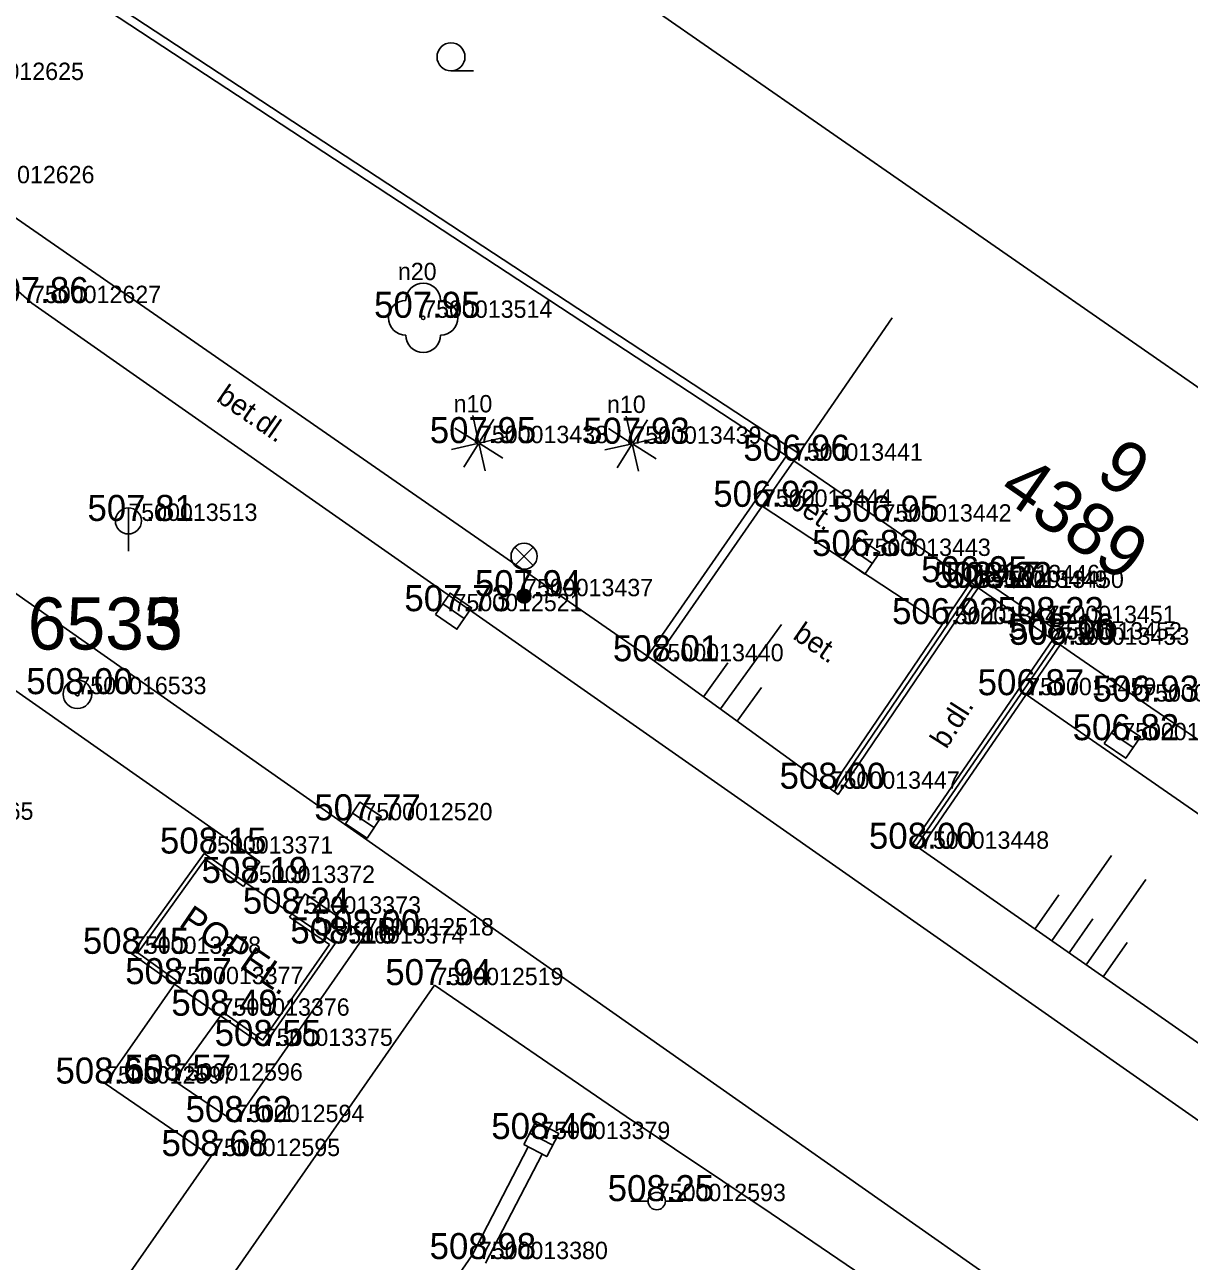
# Model space of a CAD drawing. Extents: x -669251 to -668549, y -1128351 to -1127698.
# Drawn here: x -668891.77 to -668858.22, y -1127809.2 to -1127773.58 of the extents above; entities that cross this region are included whole.
import ezdxf

# ---------------------------------------------------------------- set-up
doc = ezdxf.new("R2010")
doc.units = 0
for name, color, linetype in [('Vrstva 1', 7, 'Continuous'), ('Vrstva 10', 7, 'Continuous'), ('Vrstva 11', 7, 'Continuous'), ('Vrstva 15', 7, 'Continuous'), ('Vrstva 2', 7, 'Continuous'), ('Vrstva 22', 7, 'Continuous'), ('Vrstva 27', 7, 'Continuous'), ('Vrstva 28', 7, 'Continuous'), ('Vrstva 3', 7, 'Continuous'), ('Vrstva 33', 7, 'Continuous'), ('Vrstva 36', 7, 'Continuous'), ('Vrstva 40', 7, 'Continuous'), ('Vrstva 42', 7, 'Continuous'), ('Vrstva 43', 7, 'Continuous'), ('Vrstva 44', 7, 'Continuous'), ('Vrstva 47', 7, 'Continuous'), ('Vrstva 5', 7, 'Continuous'), ('Vrstva 6', 7, 'Continuous'), ('Vrstva 60', 7, 'Continuous'), ('Vrstva 63', 7, 'Continuous'), ('Vrstva 7', 7, 'Continuous'), ('Vrstva 9', 7, 'Continuous')]:
    doc.layers.add(name, color=color, linetype=linetype)

msp = doc.modelspace()

# ---------------------------------------------------------------- linework, layer by layer
at = {"layer": 'Vrstva 1'}
for p, q in [((-668891.565, -1127781.595), (-668891.565, -1127781.595)), ((-668880.294, -1127782.02), (-668880.294, -1127782.02)), ((-668878.689, -1127785.631), (-668878.689, -1127785.631)), ((-668874.269, -1127785.648), (-668874.269, -1127785.648)), ((-668869.618, -1127786.138), (-668869.618, -1127786.138)), ((-668870.506, -1127787.466), (-668870.506, -1127787.466)), ((-668888.789, -1127787.873), (-668888.789, -1127787.873)), ((-668867.063, -1127787.892), (-668867.063, -1127787.892)), ((-668867.662, -1127788.881), (-668867.662, -1127788.881)), ((-668864.518, -1127789.638), (-668864.518, -1127789.638)), ((-668864.304, -1127789.799), (-668864.304, -1127789.799)), ((-668863.828, -1127789.804), (-668863.828, -1127789.804)), ((-668877.389, -1127790.041), (-668877.389, -1127790.041)), ((-668879.422, -1127790.473), (-668879.422, -1127790.473)), ((-668865.356, -1127790.847), (-668865.356, -1127790.847)), ((-668862.335, -1127790.815), (-668862.335, -1127790.815)), ((-668862.155, -1127791.291), (-668862.155, -1127791.291)), ((-668861.944, -1127791.442), (-668861.944, -1127791.442)), ((-668873.629, -1127791.916), (-668873.629, -1127791.916)), ((-668890.257, -1127792.864), (-668890.257, -1127792.864)), ((-668890.257, -1127792.864), (-668890.257, -1127792.864)), ((-668862.892, -1127792.894), (-668862.892, -1127792.894)), ((-668859.577, -1127793.078), (-668859.577, -1127793.078)), ((-668860.155, -1127794.19), (-668860.155, -1127794.19)), ((-668868.556, -1127795.589), (-668868.556, -1127795.589)), ((-668882.017, -1127796.498), (-668882.017, -1127796.498)), ((-668886.605, -1127797.456), (-668886.605, -1127797.456)), ((-668865.981, -1127797.318), (-668865.981, -1127797.318)), ((-668885.402, -1127798.303), (-668885.402, -1127798.303)), ((-668884.078, -1127799.189), (-668884.078, -1127799.189)), ((-668882.827, -1127800.048), (-668882.827, -1127800.048)), ((-668881.977, -1127799.816), (-668881.977, -1127799.816)), ((-668888.685, -1127800.345), (-668888.685, -1127800.345)), ((-668887.464, -1127801.219), (-668887.464, -1127801.219)), ((-668879.97, -1127801.247), (-668879.97, -1127801.247)), ((-668886.133, -1127802.128), (-668886.133, -1127802.128)), ((-668884.888, -1127802.999), (-668884.888, -1127802.999)), ((-668887.482, -1127803.999), (-668887.482, -1127803.999)), ((-668889.46, -1127804.083), (-668889.46, -1127804.083)), ((-668885.71, -1127805.193), (-668885.71, -1127805.193)), ((-668876.895, -1127805.682), (-668876.895, -1127805.682)), ((-668886.406, -1127806.172), (-668886.406, -1127806.172)), ((-668873.565, -1127807.471), (-668873.565, -1127807.471)), ((-668878.693, -1127809.14), (-668878.693, -1127809.14))]:
    msp.add_line(p, q, dxfattribs=at)
at = {"layer": 'Vrstva 10'}
for p, q in [((-668893.483, -1127778.143), (-668873.834, -1127791.773)), ((-668907.589, -1127779.058), (-668856.591, -1127814.83)), ((-668902.79, -1127785.227), (-668884.997, -1127797.698)), ((-668869.827, -1127786.001), (-668873.834, -1127791.773)), ((-668870.529, -1127787.451), (-668869.618, -1127786.138)), ((-668873.629, -1127791.916), (-668870.529, -1127787.451)), ((-668868.342, -1127795.75), (-668864.304, -1127789.799)), ((-668865.344, -1127790.855), (-668864.518, -1127789.638)), ((-668868.556, -1127795.589), (-668865.344, -1127790.855)), ((-668862.155, -1127791.291), (-668866.192, -1127797.167)), ((-668862.926, -1127792.871), (-668861.944, -1127791.442)), ((-668873.834, -1127791.773), (-668873.629, -1127791.916)), ((-668865.981, -1127797.318), (-668862.926, -1127792.871)), ((-668868.556, -1127795.589), (-668868.342, -1127795.75)), ((-668866.192, -1127797.167), (-668865.981, -1127797.318)), ((-668884.997, -1127797.698), (-668885.402, -1127798.303)), ((-668883.693, -1127798.614), (-668884.078, -1127799.189)), ((-668883.693, -1127798.614), (-668881.977, -1127799.816)), ((-668881.977, -1127799.816), (-668885.71, -1127805.193)), ((-668887.464, -1127801.219), (-668889.46, -1127804.083)), ((-668879.97, -1127801.247), (-668887.836, -1127812.543)), ((-668887.482, -1127803.999), (-668886.133, -1127802.128)), ((-668885.71, -1127805.193), (-668887.482, -1127803.999)), ((-668889.46, -1127804.083), (-668886.406, -1127806.172)), ((-668900.288, -1127826.082), (-668886.406, -1127806.172)), ((-668877.267, -1127805.91), (-668878.886, -1127809.024)), ((-668876.868, -1127806.118), (-668878.5, -1127809.256)), ((-668878.886, -1127809.024), (-668883.415, -1127815.621))]:
    msp.add_line(p, q, dxfattribs=at)
for points in [[(-668887.358, -1127764.319), (-668889.806, -1127767.851), (-668892.255, -1127771.383), (-668892.781, -1127772.263), (-668893.106, -1127772.966), (-668893.497, -1127774.06), (-668893.788, -1127775.168), (-668893.877, -1127775.9), (-668893.859, -1127776.462), (-668893.721, -1127777.31), (-668893.483, -1127778.143), (-668893.153, -1127779.116), (-668892.872, -1127779.835), (-668892.624, -1127780.346), (-668892.409, -1127780.705), (-668892.029, -1127781.19), (-668891.565, -1127781.595), (-668865.775, -1127799.672), (-668839.985, -1127817.748)], [(-668879.97, -1127801.247), (-668874.443, -1127805.031), (-668870.265, -1127807.831), (-668867.147, -1127809.949), (-668864.831, -1127811.565), (-668861.415, -1127814.059), (-668859.741, -1127815.348), (-668858.095, -1127816.67), (-668857.422, -1127817.261), (-668856.456, -1127818.201), (-668855.496, -1127819.148)]]:
    msp.add_lwpolyline(points, dxfattribs=at)
at = {"layer": 'Vrstva 11'}
for p, q in [((-668870.529, -1127787.451), (-668865.344, -1127790.855)), ((-668868.556, -1127795.589), (-668873.629, -1127791.916)), ((-668850.803, -1127801.292), (-668862.926, -1127792.871)), ((-668865.981, -1127797.318), (-668853.892, -1127805.762)), ((-668885.402, -1127798.303), (-668884.078, -1127799.189)), ((-668887.464, -1127801.219), (-668886.133, -1127802.128))]:
    msp.add_line(p, q, dxfattribs=at)
at = {"layer": 'Vrstva 15'}
for p, q in [((-668871.734, -1127793.288), (-668869.975, -1127790.858)), ((-668872.22, -1127792.936), (-668871.517, -1127791.964)), ((-668871.248, -1127793.64), (-668870.545, -1127792.668)), ((-668862.179, -1127799.974), (-668860.461, -1127797.514)), ((-668861.195, -1127800.661), (-668859.477, -1127798.202)), ((-668862.671, -1127799.63), (-668861.983, -1127798.646)), ((-668861.687, -1127800.317), (-668861, -1127799.334)), ((-668860.703, -1127801.005), (-668860.016, -1127800.021))]:
    msp.add_line(p, q, dxfattribs=at)
at = {"layer": 'Vrstva 22'}
for p, q in [((-668878.697, -1127785.591), (-668878.869, -1127784.837)), ((-668878.255, -1127784.941), (-668878.669, -1127785.597)), ((-668874.277, -1127785.608), (-668874.449, -1127784.854)), ((-668873.835, -1127784.958), (-668874.249, -1127785.614)), ((-668878.723, -1127785.611), (-668879.379, -1127785.197)), ((-668878.649, -1127785.623), (-668877.895, -1127785.451)), ((-668874.303, -1127785.628), (-668874.959, -1127785.214)), ((-668874.229, -1127785.64), (-668873.475, -1127785.468)), ((-668879.483, -1127785.811), (-668878.729, -1127785.639)), ((-668878.709, -1127785.665), (-668879.123, -1127786.321)), ((-668878.681, -1127785.671), (-668878.509, -1127786.425)), ((-668877.999, -1127786.065), (-668878.655, -1127785.651)), ((-668875.063, -1127785.828), (-668874.309, -1127785.656)), ((-668874.289, -1127785.682), (-668874.703, -1127786.338)), ((-668874.261, -1127785.688), (-668874.089, -1127786.442)), ((-668873.579, -1127786.082), (-668874.235, -1127785.668))]:
    msp.add_line(p, q, dxfattribs=at)
for centre, radius in [((-668880.294, -1127782.02), 0.05), ((-668878.689, -1127785.631), 0.04), ((-668874.269, -1127785.648), 0.04)]:
    msp.add_circle(centre, radius, dxfattribs=at)
for centre, start, end in [((-668880.294, -1127781.52), 0, 180), ((-668880.794, -1127782.02), 90, 270), ((-668879.794, -1127782.02), 270, 90), ((-668880.294, -1127782.52), 180, 0)]:
    msp.add_arc(centre, 0.5, start, end, dxfattribs=at)
at = {"layer": 'Vrstva 27'}
for p, q in [((-668888.789, -1127787.498), (-668888.789, -1127788.748)), ((-668867.97, -1127788.667), (-668867.354, -1127789.095)), ((-668879.732, -1127790.263), (-668879.112, -1127790.683)), ((-668860.465, -1127793.979), (-668859.845, -1127794.401)), ((-668882.33, -1127796.291), (-668881.704, -1127796.705)), ((-668877.228, -1127805.509), (-668876.562, -1127805.855))]:
    msp.add_line(p, q, dxfattribs=at)
for points in [[(-668868.183, -1127788.974), (-668867.567, -1127789.402), (-668867.14, -1127788.786), (-668867.756, -1127788.358)], [(-668879.942, -1127790.572), (-668879.321, -1127790.993), (-668878.901, -1127790.372), (-668879.522, -1127789.951)], [(-668860.676, -1127794.288), (-668860.056, -1127794.71), (-668859.633, -1127794.091), (-668860.253, -1127793.668)], [(-668882.536, -1127796.603), (-668881.91, -1127797.017), (-668881.497, -1127796.391), (-668882.123, -1127795.978)], [(-668877.4, -1127805.841), (-668876.735, -1127806.187), (-668876.389, -1127805.521), (-668877.054, -1127805.175)]]:
    msp.add_lwpolyline(points, close=True, dxfattribs=at)
msp.add_circle((-668888.789, -1127787.873), 0.375, dxfattribs=at)
at = {"layer": 'Vrstva 28'}
for p, q in [((-668873.815, -1127807.471), (-668874.315, -1127807.471)), ((-668873.315, -1127807.471), (-668872.815, -1127807.471))]:
    msp.add_line(p, q, dxfattribs=at)
msp.add_circle((-668873.565, -1127807.471), 0.25, dxfattribs=at)
at = {"layer": 'Vrstva 33'}
for p, q in [((-668877.654, -1127788.626), (-668877.124, -1127789.156)), ((-668877.654, -1127789.156), (-668877.124, -1127788.626)), ((-668877.389, -1127790.041), (-668877.389, -1127789.266))]:
    msp.add_line(p, q, dxfattribs=at)
for centre, radius in [((-668877.389, -1127788.891), 0.375), ((-668877.389, -1127790.041), 0.2), ((-668877.389, -1127790.041), 0.18), ((-668877.389, -1127790.041), 0.16), ((-668877.389, -1127790.041), 0.14), ((-668877.389, -1127790.041), 0.12), ((-668877.389, -1127790.041), 0.1), ((-668877.389, -1127790.041), 0.08), ((-668877.389, -1127790.041), 0.06), ((-668877.389, -1127790.041), 0.04), ((-668877.389, -1127790.041), 0.02)]:
    msp.add_circle(centre, radius, dxfattribs=at)
at = {"layer": 'Vrstva 36'}
msp.add_line((-668879.494, -1127774.905), (-668878.844, -1127774.902), dxfattribs=at)
msp.add_circle((-668879.494, -1127774.502), 0.403, dxfattribs=at)
at = {"layer": 'Vrstva 5'}
for p, q in [((-668866.788, -1127782.016), (-668869.476, -1127785.932)), ((-668869.476, -1127785.932), (-668869.618, -1127786.138)), ((-668869.618, -1127786.138), (-668869.107, -1127786.489)), ((-668867.063, -1127787.892), (-668866.816, -1127788.062)), ((-668864.518, -1127789.638), (-668864.831, -1127789.423)), ((-668864.518, -1127789.638), (-668864.304, -1127789.799)), ((-668864.147, -1127789.579), (-668864.304, -1127789.799)), ((-668864.304, -1127789.799), (-668862.155, -1127791.291)), ((-668864.147, -1127789.579), (-668863.828, -1127789.804)), ((-668862.335, -1127790.815), (-668861.998, -1127791.071)), ((-668861.998, -1127791.071), (-668862.155, -1127791.291)), ((-668861.944, -1127791.442), (-668862.155, -1127791.291)), ((-668861.944, -1127791.442), (-668861.656, -1127791.641)), ((-668859.577, -1127793.078), (-668859.329, -1127793.247))]:
    msp.add_line(p, q, dxfattribs=at)
at = {"layer": 'Vrstva 6'}
for p, q in [((-668869.107, -1127786.489), (-668867.063, -1127787.892)), ((-668866.816, -1127788.062), (-668864.831, -1127789.423)), ((-668863.828, -1127789.804), (-668862.335, -1127790.815)), ((-668861.656, -1127791.641), (-668859.577, -1127793.078)), ((-668859.329, -1127793.247), (-668857.301, -1127794.631))]:
    msp.add_line(p, q, dxfattribs=at)
at = {"layer": 'Vrstva 60'}
msp.add_lwpolyline([(-668982.815, -1128190.464), (-668751.689, -1127857.889), (-668981.618, -1127698.099), (-669212.743, -1128030.674)], close=True, dxfattribs=at)
at = {"layer": 'Vrstva 63'}
for radius in [0.412, 0.412, 0.05, 0.05]:
    msp.add_circle((-668890.257, -1127792.864), radius, dxfattribs=at)
at = {"layer": 'Vrstva 7'}
for p, q in [((-668869.827, -1127786.001), (-668890.158, -1127772.648)), ((-668869.476, -1127785.932), (-668889.818, -1127772.572)), ((-668869.618, -1127786.138), (-668869.827, -1127786.001)), ((-668888.685, -1127800.345), (-668886.605, -1127797.456)), ((-668888.517, -1127800.317), (-668886.577, -1127797.622)), ((-668886.605, -1127797.456), (-668885.402, -1127798.303)), ((-668886.577, -1127797.622), (-668885.471, -1127798.401)), ((-668885.471, -1127798.401), (-668885.402, -1127798.303)), ((-668884.078, -1127799.189), (-668884.146, -1127799.288)), ((-668884.146, -1127799.288), (-668882.995, -1127800.078)), ((-668884.078, -1127799.189), (-668882.827, -1127800.048)), ((-668882.995, -1127800.078), (-668884.918, -1127802.832)), ((-668882.827, -1127800.048), (-668884.888, -1127802.999)), ((-668887.464, -1127801.219), (-668888.685, -1127800.345)), ((-668887.394, -1127801.121), (-668888.517, -1127800.317)), ((-668887.464, -1127801.219), (-668887.394, -1127801.121)), ((-668886.064, -1127802.03), (-668886.133, -1127802.128)), ((-668884.888, -1127802.999), (-668886.133, -1127802.128)), ((-668884.918, -1127802.832), (-668886.064, -1127802.03))]:
    msp.add_line(p, q, dxfattribs=at)
at = {"layer": 'Vrstva 9'}
for p, q in [((-668868.448, -1127795.662), (-668864.41, -1127789.711)), ((-668866.088, -1127797.244), (-668862.051, -1127791.368))]:
    msp.add_line(p, q, dxfattribs=at)

# ---------------------------------------------------------------- texts
at = {"layer": 'Vrstva 2'}
for s, p in [('7500012625', (-668893.788, -1127775.168)), ('7500012626', (-668893.483, -1127778.143)), ('7500012627', (-668891.565, -1127781.595)), ('7500013514', (-668880.294, -1127782.02)), ('7500013438', (-668878.689, -1127785.631)), ('7500013439', (-668874.269, -1127785.648)), ('7500013441', (-668869.618, -1127786.138)), ('7500013444', (-668870.506, -1127787.466)), ('7500013513', (-668888.789, -1127787.873)), ('7500013442', (-668867.063, -1127787.892)), ('7500013443', (-668867.662, -1127788.881)), ('7500013446', (-668864.518, -1127789.638)), ('7500013449', (-668864.304, -1127789.799)), ('7500013450', (-668863.828, -1127789.804)), ('7500013437', (-668877.389, -1127790.041)), ('7500012521', (-668879.422, -1127790.473)), ('7500013445', (-668865.356, -1127790.847)), ('7500013451', (-668862.335, -1127790.815)), ('7500013452', (-668862.155, -1127791.291)), ('7500013453', (-668861.944, -1127791.442)), ('7500013440', (-668873.629, -1127791.916)), ('7500016533', (-668890.257, -1127792.864)), ('7500016533', (-668890.257, -1127792.864)), ('7500013459', (-668862.892, -1127792.894)), ('7500013454', (-668859.577, -1127793.078)), ('7500013458', (-668860.155, -1127794.19)), ('7500013447', (-668868.556, -1127795.589)), ('7500013365', (-668895.242, -1127796.483)), ('7500012520', (-668882.017, -1127796.498)), ('7500013371', (-668886.605, -1127797.456)), ('7500013448', (-668865.981, -1127797.318)), ('7500013372', (-668885.402, -1127798.303)), ('7500013373', (-668884.078, -1127799.189)), ('7500012518', (-668881.977, -1127799.816)), ('7500013374', (-668882.827, -1127800.048)), ('7500013378', (-668888.685, -1127800.345)), ('7500013377', (-668887.464, -1127801.219)), ('7500012519', (-668879.97, -1127801.247)), ('7500013376', (-668886.133, -1127802.128)), ('7500013375', (-668884.888, -1127802.999)), ('7500012597', (-668889.46, -1127804.083)), ('7500012596', (-668887.482, -1127803.999)), ('7500012594', (-668885.71, -1127805.193)), ('7500013379', (-668876.895, -1127805.682)), ('7500012595', (-668886.406, -1127806.172)), ('7500012593', (-668873.565, -1127807.471)), ('7500013380', (-668878.693, -1127809.14))]:
    msp.add_text(s, height=0.5, dxfattribs=at).set_placement(p)
at = {"layer": 'Vrstva 3'}
for s, p in [('507.86 ', (-668893.003, -1127781.595)), ('507.95 ', (-668881.711, -1127782.02)), ('507.95 ', (-668880.106, -1127785.631)), ('507.93 ', (-668875.686, -1127785.648)), ('506.96 ', (-668871.072, -1127786.138)), ('506.92 ', (-668871.937, -1127787.466)), ('507.81 ', (-668889.967, -1127787.873)), ('506.95 ', (-668868.494, -1127787.892)), ('506.83 ', (-668869.091, -1127788.881)), ('506.95 ', (-668865.949, -1127789.638)), ('508.17 ', (-668865.578, -1127789.799)), ('508.22 ', (-668865.243, -1127789.804)), ('507.94 ', (-668878.806, -1127790.041)), ('507.73 ', (-668880.837, -1127790.473)), ('506.92 ', (-668866.787, -1127790.847)), ('508.23 ', (-668863.75, -1127790.815)), ('508.16 ', (-668863.451, -1127791.291)), ('506.90 ', (-668863.41, -1127791.442)), ('508.01 ', (-668874.829, -1127791.916)), ('508.00 ', (-668891.729, -1127792.864)), ('508.00 ', (-668891.729, -1127792.864)), ('506.87 ', (-668864.321, -1127792.894)), ('506.93 ', (-668861.008, -1127793.078)), ('506.82 ', (-668861.584, -1127794.19)), ('508.00 ', (-668870.028, -1127795.589)), ('507.77 ', (-668883.432, -1127796.498)), ('508.00 ', (-668867.453, -1127797.318)), ('508.15 ', (-668887.879, -1127797.456)), ('508.19 ', (-668886.678, -1127798.303)), ('508.24 ', (-668885.493, -1127799.189)), ('508.00 ', (-668883.449, -1127799.816)), ('508.16 ', (-668884.123, -1127800.048)), ('508.45 ', (-668890.1, -1127800.345)), ('508.57 ', (-668888.879, -1127801.219)), ('507.94 ', (-668881.387, -1127801.247)), ('508.49 ', (-668887.551, -1127802.128)), ('508.55 ', (-668886.303, -1127802.999)), ('508.65 ', (-668890.889, -1127804.083)), ('508.57 ', (-668888.897, -1127803.999)), ('508.62 ', (-668887.139, -1127805.193)), ('508.46 ', (-668878.333, -1127805.682)), ('508.68 ', (-668887.835, -1127806.172)), ('508.25 ', (-668874.98, -1127807.471)), ('508.98 ', (-668880.11, -1127809.14))]:
    msp.add_text(s, height=0.75, dxfattribs=at).set_placement(p)
at = {"layer": 'Vrstva 40'}
for s, rotation, p in [('bet.dl.', 325.3062, (-668886.286, -1127784.398)), ('bet.', 325.522, (-668869.799, -1127787.425)), ('bet.', 325.522, (-668869.677, -1127791.245)), ('b.dl.', 57.5409, (-668865.222, -1127794.467))]:
    msp.add_text(s, height=0.6, rotation=rotation, dxfattribs=at).set_placement(p)
at = {"layer": 'Vrstva 42'}
msp.add_text('POPEL.', height=0.75, rotation=325.6691, dxfattribs=at).set_placement((-668887.366, -1127799.524))
at = {"layer": 'Vrstva 43'}
msp.add_text('4389', height=1.5, rotation=325.1388, dxfattribs=at).set_placement((-668863.781, -1127787.118))
at = {"layer": 'Vrstva 44'}
msp.add_text('9', height=1.5, rotation=325.1388, dxfattribs=at).set_placement((-668860.982, -1127786.631))
at = {"layer": 'Vrstva 47'}
for s, height, p in [('n20', 0.499, (-668881.023, -1127780.934)), ('n10', 0.5, (-668879.419, -1127784.745)), ('n10', 0.5, (-668874.999, -1127784.762))]:
    msp.add_text(s, height=height, dxfattribs=at).set_placement(p)
at = {"layer": 'Vrstva 63'}
for s in ['6535', '6533']:
    msp.add_text(s, height=1.5, dxfattribs=at).set_placement((-668891.687, -1127791.578))

doc.saveas('drawing.dxf')
